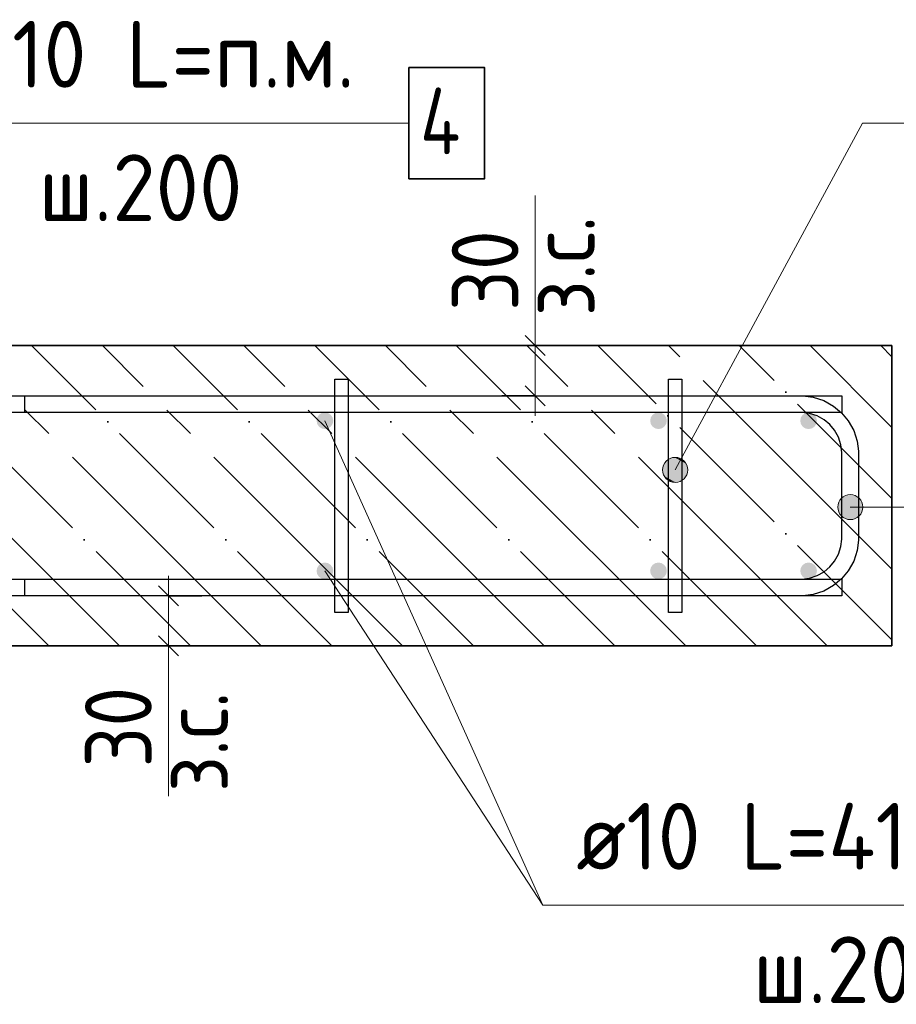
# Model space of a CAD drawing. Header units: millimetres. Extents: x -49773 to 2322955, y -3321 to 58485.
# Tile 309 of 580: x 1204635 to 1207263, y 30365 to 33316. Entities that reach past the tile are written whole.
import ezdxf

# ---------------------------------------------------------------- set-up
doc = ezdxf.new("R2010")
doc.units = ezdxf.units.MM
doc.linetypes.add('______11', pattern=[500, 400, -50, 0, -50])
doc.linetypes.add('______5', pattern=[1100, 800, -100, 100, -100])
for name, color, linetype, lineweight in [('Standard', 7, 'Continuous', 25), ('Арм.стержн. Арматура края', 96, 'Continuous', 35), ('Арм.стержн. вертикальными 1', 22, 'Continuous', 35), ('Арм.стержн.горизонт. 1', 180, 'Continuous', 35), ('Размерная линия_ общее_1', 7, 'Continuous', 13)]:
    doc.layers.add(name, color=color, linetype=linetype, lineweight=lineweight)
doc.layers.add('Арм.стержн.Стяжки', color=7, linetype='Continuous', lineweight=35, true_color=0x501e0f)
doc.styles.add('ISOCPEUR', font='txt')

msp = doc.modelspace()

# ---------------------------------------------------------------- hatches: boundary and pattern name
at = {"layer": 'Арм.стержн. Арматура края', "linetype": 'Continuous', "lineweight": 13, "transparency": 33554687}
for points in [[(1207092.3, 31836.4), (1207092.3, 31873.9), (1207087.1, 31855.1)], [(1207105.8, 31822.9), (1207105.8, 31887.4), (1207092.3, 31873.9)], [(1207105.8, 31822.9), (1207092.3, 31873.9), (1207092.3, 31836.4)], [(1207124.6, 31817.6), (1207124.6, 31892.6), (1207105.8, 31887.4)], [(1207124.6, 31817.6), (1207105.8, 31887.4), (1207105.8, 31822.9)], [(1207143.3, 31822.9), (1207143.3, 31887.4), (1207124.6, 31892.6)], [(1207143.3, 31822.9), (1207124.6, 31892.6), (1207124.6, 31817.6)], [(1207156.8, 31836.4), (1207156.8, 31873.9), (1207143.3, 31887.4)], [(1207156.8, 31836.4), (1207143.3, 31887.4), (1207143.3, 31822.9)], [(1207156.8, 31873.9), (1207156.8, 31836.4), (1207162.1, 31855.1)]]:
    msp.add_hatch(color=7, dxfattribs=at).paths.add_polyline_path(points)
at = {"layer": 'Арм.стержн. вертикальными 1', "linetype": 'Continuous', "lineweight": 50, "transparency": 33554687}
for points in [[(1205574.6, 32114), (1205572.7, 32123.6), (1205567.2, 32131.7), (1205559.1, 32137.1), (1205549.6, 32139), (1205540, 32137.1), (1205531.9, 32131.7), (1205526.5, 32123.6), (1205524.6, 32114), (1205526.5, 32104.4), (1205531.9, 32096.3), (1205540, 32090.9), (1205549.6, 32089), (1205559.1, 32090.9), (1205567.2, 32096.3), (1205572.7, 32104.4)], [(1206574.6, 32114), (1206572.7, 32123.6), (1206567.2, 32131.7), (1206559.1, 32137.1), (1206549.6, 32139), (1206540, 32137.1), (1206531.9, 32131.7), (1206526.5, 32123.6), (1206524.6, 32114), (1206526.5, 32104.4), (1206531.9, 32096.3), (1206540, 32090.9), (1206549.6, 32089), (1206559.1, 32090.9), (1206567.2, 32096.3), (1206572.7, 32104.4)], [(1207024.6, 32114), (1207022.7, 32123.6), (1207017.3, 32131.7), (1207009.1, 32137.1), (1206999.6, 32139), (1206990, 32137.1), (1206981.9, 32131.7), (1206976.5, 32123.6), (1206974.6, 32114), (1206976.5, 32104.4), (1206981.9, 32096.3), (1206990, 32090.9), (1206999.6, 32089), (1207009.1, 32090.9), (1207017.3, 32096.3), (1207022.7, 32104.4)], [(1205574.6, 31664), (1205572.7, 31673.6), (1205567.2, 31681.7), (1205559.1, 31687.1), (1205549.6, 31689), (1205540, 31687.1), (1205531.9, 31681.7), (1205526.5, 31673.6), (1205524.6, 31664), (1205526.5, 31654.4), (1205531.9, 31646.3), (1205540, 31640.9), (1205549.6, 31639), (1205559.1, 31640.9), (1205567.2, 31646.3), (1205572.7, 31654.4)], [(1206574.6, 31664), (1206572.7, 31673.6), (1206567.2, 31681.7), (1206559.1, 31687.1), (1206549.6, 31689), (1206540, 31687.1), (1206531.9, 31681.7), (1206526.5, 31673.6), (1206524.6, 31664), (1206526.5, 31654.4), (1206531.9, 31646.3), (1206540, 31640.9), (1206549.6, 31639), (1206559.1, 31640.9), (1206567.2, 31646.3), (1206572.7, 31654.4)], [(1207024.6, 31664), (1207022.7, 31673.6), (1207017.3, 31681.7), (1207009.1, 31687.1), (1206999.6, 31689), (1206990, 31687.1), (1206981.9, 31681.7), (1206976.5, 31673.6), (1206974.6, 31664), (1206976.5, 31654.4), (1206981.9, 31646.3), (1206990, 31640.9), (1206999.6, 31639), (1207009.1, 31640.9), (1207017.3, 31646.3), (1207022.7, 31654.4)]]:
    msp.add_hatch(color=4, dxfattribs=at).paths.add_polyline_path(points)
at = {"layer": 'Арм.стержн.Стяжки', "linetype": 'Continuous', "lineweight": 13, "transparency": 33554687}
for points in [[(1206636.9, 31967.7), (1206580.1, 31998.4), (1206566.6, 31984.4)], [(1206631.4, 31986), (1206598.4, 32003.9), (1206580.1, 31998.4)], [(1206631.4, 31986), (1206580.1, 31998.4), (1206636.9, 31967.7)], [(1206598.4, 32003.9), (1206631.4, 31986), (1206617.4, 31999.6)], [(1206632.6, 31948.8), (1206566.6, 31984.4), (1206562.3, 31965.4)], [(1206632.6, 31948.8), (1206562.3, 31965.4), (1206619, 31934.8)], [(1206619, 31934.8), (1206562.3, 31965.4), (1206567.7, 31947.2)], [(1206636.9, 31967.7), (1206566.6, 31984.4), (1206632.6, 31948.8)], [(1206619, 31934.8), (1206567.7, 31947.2), (1206600.7, 31929.3)], [(1206600.7, 31929.3), (1206567.7, 31947.2), (1206581.7, 31933.6)]]:
    msp.add_hatch(color=7, dxfattribs=at).paths.add_polyline_path(points)

# ---------------------------------------------------------------- linework, layer by layer
at = {"layer": 'Standard', "color": 7, "linetype": 'Continuous', "lineweight": 13, "transparency": 33554687}
for p, q in [((1206179.9, 32339), (1206179.9, 32789)), ((1205549.6, 32114), (1206202.8, 30661.9)), ((1205080.4, 31439), (1205080.4, 30989))]:
    msp.add_line(p, q, dxfattribs=at)
at = {"layer": 'Standard', "color": 7, "linetype": 'Continuous', "lineweight": 35, "transparency": 33554687}
for p, q in [((1207249.6, 32339), (1204194.1, 32339)), ((1207249.6, 31439), (1207249.6, 32339)), ((1204194.1, 31439), (1207249.6, 31439))]:
    msp.add_line(p, q, dxfattribs=at)
at = {"layer": 'Standard', "color": 253, "linetype": '______11', "lineweight": 35, "true_color": 0xababab, "transparency": 33554687}
for p, q in [((1205146.2, 31439), (1204246.2, 32339)), ((1205570.4, 31439), (1204670.4, 32339)), ((1205994.7, 31439), (1205094.7, 32339)), ((1206419, 31439), (1205519, 32339)), ((1206843.2, 31439), (1205943.2, 32339)), ((1207249.6, 31456.9), (1206367.5, 32339)), ((1207249.6, 31881.2), (1206791.7, 32339)), ((1207249.6, 32305.4), (1207216, 32339)), ((1204721.9, 31439), (1204194.1, 31966.8))]:
    msp.add_line(p, q, dxfattribs=at)
at = {"layer": 'Standard', "color": 253, "linetype": '______5', "lineweight": 35, "true_color": 0xababab, "transparency": 33554687}
for p, q in [((1205358.3, 31439), (1204458.3, 32339)), ((1205782.6, 31439), (1204882.6, 32339)), ((1206206.8, 31439), (1205306.8, 32339)), ((1206631.1, 31439), (1205731.1, 32339)), ((1207055.4, 31439), (1206155.4, 32339)), ((1207249.6, 31669), (1206579.6, 32339)), ((1207249.6, 32093.3), (1207003.9, 32339)), ((1204934, 31439), (1204194.1, 32178.9))]:
    msp.add_line(p, q, dxfattribs=at)
at = {"layer": 'Арм.стержн. Арматура края', "color": 7, "linetype": 'Continuous', "lineweight": 13, "transparency": 33554687}
for p, q in [((1207124.6, 31892.6), (1207124.6, 31892.6)), ((1207087.1, 31855.1), (1207087.1, 31855.1)), ((1207438.7, 31855.1), (1207124.6, 31855.1)), ((1207162.1, 31855.1), (1207162.1, 31855.1)), ((1207124.6, 31817.6), (1207124.6, 31817.6))]:
    msp.add_line(p, q, dxfattribs=at)
at = {"layer": 'Арм.стержн. Арматура края', "color": 4, "linetype": 'Continuous', "lineweight": 25, "transparency": 33554687}
msp.add_lwpolyline([(1204649.6, 31639), (1206979.4, 31639), (1207002, 31642.1), (1207024.9, 31649.7), (1207045.8, 31661.4), (1207062.9, 31675.7), (1207077.1, 31692.7), (1207088.9, 31713.7), (1207096.4, 31736.6), (1207099.6, 31759.2), (1207099.6, 32018.8), (1207096.4, 32041.4), (1207088.9, 32064.3), (1207077.1, 32085.3), (1207062.9, 32102.3), (1207045.8, 32116.6), (1207024.9, 32128.3), (1207002, 32135.8), (1206979.4, 32139), (1204649.6, 32139), (1204649.6, 32189), (1206982.8, 32189), (1207013.3, 32184.7), (1207045.1, 32174.3), (1207074.3, 32157.9), (1207098.4, 32137.8), (1207118.5, 32113.7), (1207134.9, 32084.5), (1207145.3, 32052.8), (1207149.6, 32022.3), (1207149.6, 31755.7), (1207145.3, 31725.2), (1207134.9, 31693.5), (1207118.5, 31664.2), (1207098.4, 31640.2), (1207074.3, 31620.1), (1207045.1, 31603.7), (1207013.3, 31593.2), (1206982.8, 31589), (1204649.6, 31589), (1204649.6, 31639)], dxfattribs=at)
msp.add_lwpolyline([(1204649.6, 31639), (1206979.4, 31639), (1207002, 31642.1), (1207024.9, 31649.7), (1207045.8, 31661.4), (1207062.9, 31675.7), (1207077.1, 31692.7), (1207088.9, 31713.7), (1207096.4, 31736.6), (1207099.6, 31759.2), (1207099.6, 32018.8), (1207096.4, 32041.4), (1207088.9, 32064.3), (1207077.1, 32085.3), (1207062.9, 32102.3), (1207045.8, 32116.6), (1207024.9, 32128.3), (1207002, 32135.8), (1206979.4, 32139), (1204649.6, 32139), (1204649.6, 32189), (1206982.8, 32189), (1207013.3, 32184.7), (1207045.1, 32174.3), (1207074.3, 32157.9), (1207098.4, 32137.8), (1207118.5, 32113.7), (1207134.9, 32084.5), (1207145.3, 32052.8), (1207149.6, 32022.3), (1207149.6, 31755.7), (1207145.3, 31725.2), (1207134.9, 31693.5), (1207118.5, 31664.2), (1207098.4, 31640.2), (1207074.3, 31620.1), (1207045.1, 31603.7), (1207013.3, 31593.2), (1206982.8, 31589), (1204649.6, 31589), (1204649.6, 31639)], dxfattribs=at)
msp.add_lwpolyline([(1204649.6, 31639), (1206979.4, 31639), (1207002, 31642.1), (1207024.9, 31649.7), (1207045.8, 31661.4), (1207062.9, 31675.7), (1207077.1, 31692.7), (1207088.9, 31713.7), (1207096.4, 31736.6), (1207099.6, 31759.2), (1207099.6, 32018.8), (1207096.4, 32041.4), (1207088.9, 32064.3), (1207077.1, 32085.3), (1207062.9, 32102.3), (1207045.8, 32116.6), (1207024.9, 32128.3), (1207002, 32135.8), (1206979.4, 32139), (1204649.6, 32139), (1204649.6, 32189), (1206982.8, 32189), (1207013.3, 32184.7), (1207045.1, 32174.3), (1207074.3, 32157.9), (1207098.4, 32137.8), (1207118.5, 32113.7), (1207134.9, 32084.5), (1207145.3, 32052.8), (1207149.6, 32022.3), (1207149.6, 31755.7), (1207145.3, 31725.2), (1207134.9, 31693.5), (1207118.5, 31664.2), (1207098.4, 31640.2), (1207074.3, 31620.1), (1207045.1, 31603.7), (1207013.3, 31593.2), (1206982.8, 31589), (1204649.6, 31589), (1204649.6, 31639)], dxfattribs=at)
msp.add_lwpolyline([(1204649.6, 31639), (1206979.4, 31639), (1207002, 31642.1), (1207024.9, 31649.7), (1207045.8, 31661.4), (1207062.9, 31675.7), (1207077.1, 31692.7), (1207088.9, 31713.7), (1207096.4, 31736.6), (1207099.6, 31759.2), (1207099.6, 32018.8), (1207096.4, 32041.4), (1207088.9, 32064.3), (1207077.1, 32085.3), (1207062.9, 32102.3), (1207045.8, 32116.6), (1207024.9, 32128.3), (1207002, 32135.8), (1206979.4, 32139), (1204649.6, 32139), (1204649.6, 32189), (1206982.8, 32189), (1207013.3, 32184.7), (1207045.1, 32174.3), (1207074.3, 32157.9), (1207098.4, 32137.8), (1207118.5, 32113.7), (1207134.9, 32084.5), (1207145.3, 32052.8), (1207149.6, 32022.3), (1207149.6, 31755.7), (1207145.3, 31725.2), (1207134.9, 31693.5), (1207118.5, 31664.2), (1207098.4, 31640.2), (1207074.3, 31620.1), (1207045.1, 31603.7), (1207013.3, 31593.2), (1206982.8, 31589), (1204649.6, 31589), (1204649.6, 31639)], dxfattribs=at)
msp.add_lwpolyline([(1204649.6, 31639), (1206979.4, 31639), (1207002, 31642.1), (1207024.9, 31649.7), (1207045.8, 31661.4), (1207062.9, 31675.7), (1207077.1, 31692.7), (1207088.9, 31713.7), (1207096.4, 31736.6), (1207099.6, 31759.2), (1207099.6, 32018.8), (1207096.4, 32041.4), (1207088.9, 32064.3), (1207077.1, 32085.3), (1207062.9, 32102.3), (1207045.8, 32116.6), (1207024.9, 32128.3), (1207002, 32135.8), (1206979.4, 32139), (1204649.6, 32139), (1204649.6, 32189), (1206982.8, 32189), (1207013.3, 32184.7), (1207045.1, 32174.3), (1207074.3, 32157.9), (1207098.4, 32137.8), (1207118.5, 32113.7), (1207134.9, 32084.5), (1207145.3, 32052.8), (1207149.6, 32022.3), (1207149.6, 31755.7), (1207145.3, 31725.2), (1207134.9, 31693.5), (1207118.5, 31664.2), (1207098.4, 31640.2), (1207074.3, 31620.1), (1207045.1, 31603.7), (1207013.3, 31593.2), (1206982.8, 31589), (1204649.6, 31589), (1204649.6, 31639)], dxfattribs=at)
msp.add_lwpolyline([(1204649.6, 31639), (1206979.4, 31639), (1207002, 31642.1), (1207024.9, 31649.7), (1207045.8, 31661.4), (1207062.9, 31675.7), (1207077.1, 31692.7), (1207088.9, 31713.7), (1207096.4, 31736.6), (1207099.6, 31759.2), (1207099.6, 32018.8), (1207096.4, 32041.4), (1207088.9, 32064.3), (1207077.1, 32085.3), (1207062.9, 32102.3), (1207045.8, 32116.6), (1207024.9, 32128.3), (1207002, 32135.8), (1206979.4, 32139), (1204649.6, 32139), (1204649.6, 32189), (1206982.8, 32189), (1207013.3, 32184.7), (1207045.1, 32174.3), (1207074.3, 32157.9), (1207098.4, 32137.8), (1207118.5, 32113.7), (1207134.9, 32084.5), (1207145.3, 32052.8), (1207149.6, 32022.3), (1207149.6, 31755.7), (1207145.3, 31725.2), (1207134.9, 31693.5), (1207118.5, 31664.2), (1207098.4, 31640.2), (1207074.3, 31620.1), (1207045.1, 31603.7), (1207013.3, 31593.2), (1206982.8, 31589), (1204649.6, 31589), (1204649.6, 31639)], dxfattribs=at)
msp.add_lwpolyline([(1204649.6, 31639), (1206979.4, 31639), (1207002, 31642.1), (1207024.9, 31649.7), (1207045.8, 31661.4), (1207062.9, 31675.7), (1207077.1, 31692.7), (1207088.9, 31713.7), (1207096.4, 31736.6), (1207099.6, 31759.2), (1207099.6, 32018.8), (1207096.4, 32041.4), (1207088.9, 32064.3), (1207077.1, 32085.3), (1207062.9, 32102.3), (1207045.8, 32116.6), (1207024.9, 32128.3), (1207002, 32135.8), (1206979.4, 32139), (1204649.6, 32139), (1204649.6, 32189), (1206982.8, 32189), (1207013.3, 32184.7), (1207045.1, 32174.3), (1207074.3, 32157.9), (1207098.4, 32137.8), (1207118.5, 32113.7), (1207134.9, 32084.5), (1207145.3, 32052.8), (1207149.6, 32022.3), (1207149.6, 31755.7), (1207145.3, 31725.2), (1207134.9, 31693.5), (1207118.5, 31664.2), (1207098.4, 31640.2), (1207074.3, 31620.1), (1207045.1, 31603.7), (1207013.3, 31593.2), (1206982.8, 31589), (1204649.6, 31589), (1204649.6, 31639)], dxfattribs=at)
msp.add_lwpolyline([(1204649.6, 31639), (1206979.4, 31639), (1207002, 31642.1), (1207024.9, 31649.7), (1207045.8, 31661.4), (1207062.9, 31675.7), (1207077.1, 31692.7), (1207088.9, 31713.7), (1207096.4, 31736.6), (1207099.6, 31759.2), (1207099.6, 32018.8), (1207096.4, 32041.4), (1207088.9, 32064.3), (1207077.1, 32085.3), (1207062.9, 32102.3), (1207045.8, 32116.6), (1207024.9, 32128.3), (1207002, 32135.8), (1206979.4, 32139), (1204649.6, 32139), (1204649.6, 32189), (1206982.8, 32189), (1207013.3, 32184.7), (1207045.1, 32174.3), (1207074.3, 32157.9), (1207098.4, 32137.8), (1207118.5, 32113.7), (1207134.9, 32084.5), (1207145.3, 32052.8), (1207149.6, 32022.3), (1207149.6, 31755.7), (1207145.3, 31725.2), (1207134.9, 31693.5), (1207118.5, 31664.2), (1207098.4, 31640.2), (1207074.3, 31620.1), (1207045.1, 31603.7), (1207013.3, 31593.2), (1206982.8, 31589), (1204649.6, 31589), (1204649.6, 31639)], dxfattribs=at)
msp.add_lwpolyline([(1204649.6, 31639), (1206979.4, 31639), (1207002, 31642.1), (1207024.9, 31649.7), (1207045.8, 31661.4), (1207062.9, 31675.7), (1207077.1, 31692.7), (1207088.9, 31713.7), (1207096.4, 31736.6), (1207099.6, 31759.2), (1207099.6, 32018.8), (1207096.4, 32041.4), (1207088.9, 32064.3), (1207077.1, 32085.3), (1207062.9, 32102.3), (1207045.8, 32116.6), (1207024.9, 32128.3), (1207002, 32135.8), (1206979.4, 32139), (1204649.6, 32139), (1204649.6, 32189), (1206982.8, 32189), (1207013.3, 32184.7), (1207045.1, 32174.3), (1207074.3, 32157.9), (1207098.4, 32137.8), (1207118.5, 32113.7), (1207134.9, 32084.5), (1207145.3, 32052.8), (1207149.6, 32022.3), (1207149.6, 31755.7), (1207145.3, 31725.2), (1207134.9, 31693.5), (1207118.5, 31664.2), (1207098.4, 31640.2), (1207074.3, 31620.1), (1207045.1, 31603.7), (1207013.3, 31593.2), (1206982.8, 31589), (1204649.6, 31589), (1204649.6, 31639)], dxfattribs=at)
msp.add_lwpolyline([(1204649.6, 31639), (1206979.4, 31639), (1207002, 31642.1), (1207024.9, 31649.7), (1207045.8, 31661.4), (1207062.9, 31675.7), (1207077.1, 31692.7), (1207088.9, 31713.7), (1207096.4, 31736.6), (1207099.6, 31759.2), (1207099.6, 32018.8), (1207096.4, 32041.4), (1207088.9, 32064.3), (1207077.1, 32085.3), (1207062.9, 32102.3), (1207045.8, 32116.6), (1207024.9, 32128.3), (1207002, 32135.8), (1206979.4, 32139), (1204649.6, 32139), (1204649.6, 32189), (1206982.8, 32189), (1207013.3, 32184.7), (1207045.1, 32174.3), (1207074.3, 32157.9), (1207098.4, 32137.8), (1207118.5, 32113.7), (1207134.9, 32084.5), (1207145.3, 32052.8), (1207149.6, 32022.3), (1207149.6, 31755.7), (1207145.3, 31725.2), (1207134.9, 31693.5), (1207118.5, 31664.2), (1207098.4, 31640.2), (1207074.3, 31620.1), (1207045.1, 31603.7), (1207013.3, 31593.2), (1206982.8, 31589), (1204649.6, 31589), (1204649.6, 31639)], dxfattribs=at)
msp.add_lwpolyline([(1204649.6, 31639), (1206979.4, 31639), (1207002, 31642.1), (1207024.9, 31649.7), (1207045.8, 31661.4), (1207062.9, 31675.7), (1207077.1, 31692.7), (1207088.9, 31713.7), (1207096.4, 31736.6), (1207099.6, 31759.2), (1207099.6, 32018.8), (1207096.4, 32041.4), (1207088.9, 32064.3), (1207077.1, 32085.3), (1207062.9, 32102.3), (1207045.8, 32116.6), (1207024.9, 32128.3), (1207002, 32135.8), (1206979.4, 32139), (1204649.6, 32139), (1204649.6, 32189), (1206982.8, 32189), (1207013.3, 32184.7), (1207045.1, 32174.3), (1207074.3, 32157.9), (1207098.4, 32137.8), (1207118.5, 32113.7), (1207134.9, 32084.5), (1207145.3, 32052.8), (1207149.6, 32022.3), (1207149.6, 31755.7), (1207145.3, 31725.2), (1207134.9, 31693.5), (1207118.5, 31664.2), (1207098.4, 31640.2), (1207074.3, 31620.1), (1207045.1, 31603.7), (1207013.3, 31593.2), (1206982.8, 31589), (1204649.6, 31589), (1204649.6, 31639)], dxfattribs=at)
msp.add_lwpolyline([(1204649.6, 31639), (1206979.4, 31639), (1207002, 31642.1), (1207024.9, 31649.7), (1207045.8, 31661.4), (1207062.9, 31675.7), (1207077.1, 31692.7), (1207088.9, 31713.7), (1207096.4, 31736.6), (1207099.6, 31759.2), (1207099.6, 32018.8), (1207096.4, 32041.4), (1207088.9, 32064.3), (1207077.1, 32085.3), (1207062.9, 32102.3), (1207045.8, 32116.6), (1207024.9, 32128.3), (1207002, 32135.8), (1206979.4, 32139), (1204649.6, 32139), (1204649.6, 32189), (1206982.8, 32189), (1207013.3, 32184.7), (1207045.1, 32174.3), (1207074.3, 32157.9), (1207098.4, 32137.8), (1207118.5, 32113.7), (1207134.9, 32084.5), (1207145.3, 32052.8), (1207149.6, 32022.3), (1207149.6, 31755.7), (1207145.3, 31725.2), (1207134.9, 31693.5), (1207118.5, 31664.2), (1207098.4, 31640.2), (1207074.3, 31620.1), (1207045.1, 31603.7), (1207013.3, 31593.2), (1206982.8, 31589), (1204649.6, 31589), (1204649.6, 31639)], dxfattribs=at)
msp.add_lwpolyline([(1204649.6, 31639), (1206979.4, 31639), (1207002, 31642.1), (1207024.9, 31649.7), (1207045.8, 31661.4), (1207062.9, 31675.7), (1207077.1, 31692.7), (1207088.9, 31713.7), (1207096.4, 31736.6), (1207099.6, 31759.2), (1207099.6, 32018.8), (1207096.4, 32041.4), (1207088.9, 32064.3), (1207077.1, 32085.3), (1207062.9, 32102.3), (1207045.8, 32116.6), (1207024.9, 32128.3), (1207002, 32135.8), (1206979.4, 32139), (1204649.6, 32139), (1204649.6, 32189), (1206982.8, 32189), (1207013.3, 32184.7), (1207045.1, 32174.3), (1207074.3, 32157.9), (1207098.4, 32137.8), (1207118.5, 32113.7), (1207134.9, 32084.5), (1207145.3, 32052.8), (1207149.6, 32022.3), (1207149.6, 31755.7), (1207145.3, 31725.2), (1207134.9, 31693.5), (1207118.5, 31664.2), (1207098.4, 31640.2), (1207074.3, 31620.1), (1207045.1, 31603.7), (1207013.3, 31593.2), (1206982.8, 31589), (1204649.6, 31589), (1204649.6, 31639)], dxfattribs=at)
msp.add_lwpolyline([(1204649.6, 31639), (1206979.4, 31639), (1207002, 31642.1), (1207024.9, 31649.7), (1207045.8, 31661.4), (1207062.9, 31675.7), (1207077.1, 31692.7), (1207088.9, 31713.7), (1207096.4, 31736.6), (1207099.6, 31759.2), (1207099.6, 32018.8), (1207096.4, 32041.4), (1207088.9, 32064.3), (1207077.1, 32085.3), (1207062.9, 32102.3), (1207045.8, 32116.6), (1207024.9, 32128.3), (1207002, 32135.8), (1206979.4, 32139), (1204649.6, 32139), (1204649.6, 32189), (1206982.8, 32189), (1207013.3, 32184.7), (1207045.1, 32174.3), (1207074.3, 32157.9), (1207098.4, 32137.8), (1207118.5, 32113.7), (1207134.9, 32084.5), (1207145.3, 32052.8), (1207149.6, 32022.3), (1207149.6, 31755.7), (1207145.3, 31725.2), (1207134.9, 31693.5), (1207118.5, 31664.2), (1207098.4, 31640.2), (1207074.3, 31620.1), (1207045.1, 31603.7), (1207013.3, 31593.2), (1206982.8, 31589), (1204649.6, 31589), (1204649.6, 31639)], dxfattribs=at)
at = {"layer": 'Арм.стержн. Арматура края', "color": 7, "linetype": 'Continuous', "lineweight": 13, "transparency": 33554687}
msp.add_circle((1207124.6, 31855.1), 37.5, dxfattribs=at)
at = {"layer": 'Арм.стержн. вертикальными 1', "color": 7, "linetype": 'Continuous', "lineweight": 13, "transparency": 33554687}
for q in [(1205549.6, 31664), (1208242.8, 30661.9)]:
    msp.add_line((1206202.8, 30661.9), q, dxfattribs=at)
at = {"layer": 'Арм.стержн.горизонт. 1', "color": 7, "linetype": 'Continuous', "lineweight": 13, "transparency": 33554687}
msp.add_line((1204361.6, 33005.7), (1205801.6, 33005.7), dxfattribs=at)
at = {"layer": 'Арм.стержн.горизонт. 1', "color": 7, "linetype": 'Continuous', "lineweight": 35, "transparency": 33554687}
msp.add_lwpolyline([(1205801.6, 32839), (1206028.3, 32839), (1206028.3, 33172.3), (1205801.6, 33172.3), (1205801.6, 32839)], dxfattribs=at)
at = {"layer": 'Арм.стержн.горизонт. 1', "color": 4, "linetype": 'Continuous', "lineweight": 25, "transparency": 33554687}
for points in [[(1204169.1, 32189), (1207099.6, 32189), (1207099.6, 32139), (1204169.1, 32139), (1204169.1, 32189)], [(1204169.1, 32189), (1207099.6, 32189), (1207099.6, 32139), (1204169.1, 32139), (1204169.1, 32189)], [(1204169.1, 32189), (1207099.6, 32189), (1207099.6, 32139), (1204169.1, 32139), (1204169.1, 32189)], [(1204169.1, 32189), (1207099.6, 32189), (1207099.6, 32139), (1204169.1, 32139), (1204169.1, 32189)], [(1204169.1, 32189), (1207099.6, 32189), (1207099.6, 32139), (1204169.1, 32139), (1204169.1, 32189)], [(1204169.1, 32189), (1207099.6, 32189), (1207099.6, 32139), (1204169.1, 32139), (1204169.1, 32189)], [(1204169.1, 32189), (1207099.6, 32189), (1207099.6, 32139), (1204169.1, 32139), (1204169.1, 32189)], [(1204169.1, 32189), (1207099.6, 32189), (1207099.6, 32139), (1204169.1, 32139), (1204169.1, 32189)], [(1204169.1, 32189), (1207099.6, 32189), (1207099.6, 32139), (1204169.1, 32139), (1204169.1, 32189)], [(1204169.1, 32189), (1207099.6, 32189), (1207099.6, 32139), (1204169.1, 32139), (1204169.1, 32189)], [(1204169.1, 32189), (1207099.6, 32189), (1207099.6, 32139), (1204169.1, 32139), (1204169.1, 32189)], [(1204169.1, 32189), (1207099.6, 32189), (1207099.6, 32139), (1204169.1, 32139), (1204169.1, 32189)], [(1204169.1, 32189), (1207099.6, 32189), (1207099.6, 32139), (1204169.1, 32139), (1204169.1, 32189)], [(1204169.1, 32189), (1207099.6, 32189), (1207099.6, 32139), (1204169.1, 32139), (1204169.1, 32189)], [(1204169.1, 31639), (1207099.6, 31639), (1207099.6, 31589), (1204169.1, 31589), (1204169.1, 31639)], [(1204169.1, 31639), (1207099.6, 31639), (1207099.6, 31589), (1204169.1, 31589), (1204169.1, 31639)], [(1204169.1, 31639), (1207099.6, 31639), (1207099.6, 31589), (1204169.1, 31589), (1204169.1, 31639)], [(1204169.1, 31639), (1207099.6, 31639), (1207099.6, 31589), (1204169.1, 31589), (1204169.1, 31639)], [(1204169.1, 31639), (1207099.6, 31639), (1207099.6, 31589), (1204169.1, 31589), (1204169.1, 31639)], [(1204169.1, 31639), (1207099.6, 31639), (1207099.6, 31589), (1204169.1, 31589), (1204169.1, 31639)], [(1204169.1, 31639), (1207099.6, 31639), (1207099.6, 31589), (1204169.1, 31589), (1204169.1, 31639)], [(1204169.1, 31639), (1207099.6, 31639), (1207099.6, 31589), (1204169.1, 31589), (1204169.1, 31639)], [(1204169.1, 31639), (1207099.6, 31639), (1207099.6, 31589), (1204169.1, 31589), (1204169.1, 31639)], [(1204169.1, 31639), (1207099.6, 31639), (1207099.6, 31589), (1204169.1, 31589), (1204169.1, 31639)], [(1204169.1, 31639), (1207099.6, 31639), (1207099.6, 31589), (1204169.1, 31589), (1204169.1, 31639)], [(1204169.1, 31639), (1207099.6, 31639), (1207099.6, 31589), (1204169.1, 31589), (1204169.1, 31639)], [(1204169.1, 31639), (1207099.6, 31639), (1207099.6, 31589), (1204169.1, 31589), (1204169.1, 31639)], [(1204169.1, 31639), (1207099.6, 31639), (1207099.6, 31589), (1204169.1, 31589), (1204169.1, 31639)]]:
    msp.add_lwpolyline(points, dxfattribs=at)
at = {"layer": 'Арм.стержн.Стяжки', "color": 7, "linetype": 'Continuous', "lineweight": 13, "transparency": 33554687}
for p, q in [((1207161.6, 33005.7), (1206599.6, 31966.6)), ((1207161.6, 33005.7), (1208981.6, 33005.7)), ((1206617.4, 31999.6), (1206617.4, 31999.6)), ((1206566.6, 31984.4), (1206566.6, 31984.4)), ((1206581.7, 31933.6), (1206581.7, 31933.6)), ((1206632.6, 31948.8), (1206632.6, 31948.8))]:
    msp.add_line(p, q, dxfattribs=at)
at = {"layer": 'Арм.стержн.Стяжки', "color": 40, "linetype": 'Continuous', "lineweight": 25, "transparency": 33554687}
for points in [[(1205579.6, 31539), (1205579.6, 32239), (1205619.6, 32239), (1205619.6, 31539), (1205579.6, 31539)], [(1205579.6, 31539), (1205579.6, 32239), (1205619.6, 32239), (1205619.6, 31539), (1205579.6, 31539)], [(1205579.6, 31539), (1205579.6, 32239), (1205619.6, 32239), (1205619.6, 31539), (1205579.6, 31539)], [(1205579.6, 31539), (1205579.6, 32239), (1205619.6, 32239), (1205619.6, 31539), (1205579.6, 31539)], [(1205579.6, 31539), (1205579.6, 32239), (1205619.6, 32239), (1205619.6, 31539), (1205579.6, 31539)], [(1205579.6, 31539), (1205579.6, 32239), (1205619.6, 32239), (1205619.6, 31539), (1205579.6, 31539)], [(1206579.6, 31539), (1206579.6, 32239), (1206619.6, 32239), (1206619.6, 31539), (1206579.6, 31539)], [(1206579.6, 31539), (1206579.6, 32239), (1206619.6, 32239), (1206619.6, 31539), (1206579.6, 31539)], [(1206579.6, 31539), (1206579.6, 32239), (1206619.6, 32239), (1206619.6, 31539), (1206579.6, 31539)], [(1206579.6, 31539), (1206579.6, 32239), (1206619.6, 32239), (1206619.6, 31539), (1206579.6, 31539)], [(1206579.6, 31539), (1206579.6, 32239), (1206619.6, 32239), (1206619.6, 31539), (1206579.6, 31539)], [(1206579.6, 31539), (1206579.6, 32239), (1206619.6, 32239), (1206619.6, 31539), (1206579.6, 31539)], [(1206579.6, 31539), (1206579.6, 32239), (1206619.6, 32239), (1206619.6, 31539), (1206579.6, 31539)]]:
    msp.add_lwpolyline(points, dxfattribs=at)
at = {"layer": 'Арм.стержн.Стяжки', "color": 7, "linetype": 'Continuous', "lineweight": 13, "transparency": 33554687}
msp.add_circle((1206599.6, 31966.6), 37.5, dxfattribs=at)
at = {"layer": 'Размерная линия_ общее_1', "color": 7, "linetype": 'Continuous', "lineweight": 13, "transparency": 33554687}
for p, q in [((1206179.9, 32339), (1206179.9, 32399)), ((1206179.9, 32189), (1206179.9, 32339)), ((1206179.9, 32189), (1206179.9, 32129)), ((1205080.4, 31589), (1205080.4, 31649)), ((1205080.4, 31589), (1205080.4, 31439)), ((1205080.4, 31439), (1205080.4, 31379))]:
    msp.add_line(p, q, dxfattribs=at)
at = {"layer": 'Размерная линия_ общее_1', "color": 7, "linetype": 'Continuous', "lineweight": 25, "transparency": 33554687}
for p, q in [((1206209.9, 32309), (1206149.8, 32369)), ((1206209.9, 32159), (1206149.8, 32219)), ((1205050.4, 31619), (1205110.4, 31559)), ((1205050.4, 31469), (1205110.4, 31409))]:
    msp.add_line(p, q, dxfattribs=at)
at = {"layer": 'Размерная линия_ общее_1', "color": 253, "linetype": 'Continuous', "lineweight": -3, "true_color": 0xa0a0a0, "transparency": 33554687}
for p, q in [((1206179.9, 32339), (1206079.9, 32339)), ((1206179.9, 32339), (1206279.9, 32339)), ((1206179.9, 32189), (1206079.9, 32189)), ((1206179.9, 32189), (1206279.9, 32189)), ((1205080.4, 31589), (1204980.4, 31589)), ((1205080.4, 31589), (1205180.4, 31589)), ((1205080.4, 31439), (1204980.4, 31439)), ((1205080.4, 31439), (1205180.4, 31439))]:
    msp.add_line(p, q, dxfattribs=at)

# ---------------------------------------------------------------- texts
at = {"layer": 'Арм.стержн. вертикальными 1', "color": 7, "linetype": 'Continuous', "lineweight": 25, "transparency": 33554687, "char_height": 200, "attachment_point": 7, "style": 'ISOCPEUR'}
for s, insert, width in [('\\W0.94;ø10 L=4130mm ', (1206302.8, 30768.6), 1933.181), ('\\W0.95;ш.200 ', (1206832.8, 30368.6), 874.662)]:
    msp.add_mtext(s, dxfattribs=dict(at, insert=insert, width=width))
at = {"layer": 'Арм.стержн.горизонт. 1', "color": 7, "linetype": 'Continuous', "lineweight": 25, "transparency": 33554687, "char_height": 200, "attachment_point": 7, "style": 'ISOCPEUR'}
for s, insert, width in [('\\W0.94;ø10 L=п.м.', (1204461.6, 33112.3), 1333.213), ('\\W0.80;4', (1205835, 32912.3), 239.886), ('\\W0.95;ш.200 ', (1204691.6, 32712.3), 874.662)]:
    msp.add_mtext(s, dxfattribs=dict(at, insert=insert, width=width))
at = {"layer": 'Размерная линия_ общее_1', "color": 7, "linetype": 'Continuous', "lineweight": 18, "transparency": 33554687, "char_height": 200, "attachment_point": 7, "rotation": 90, "style": 'ISOCPEUR'}
for s, insert, width in [('\\W0.90;з.с.', (1206358.5, 32427), 459.949), ('\\W0.87;30', (1206129.8, 32443.1), 367.21), ('\\W0.90;з.с.', (1205259.1, 31001), 459.942), ('\\W0.87;30', (1205030.4, 31074.9), 367.21)]:
    msp.add_mtext(s, dxfattribs=dict(at, insert=insert, width=width))

doc.saveas('drawing.dxf')
